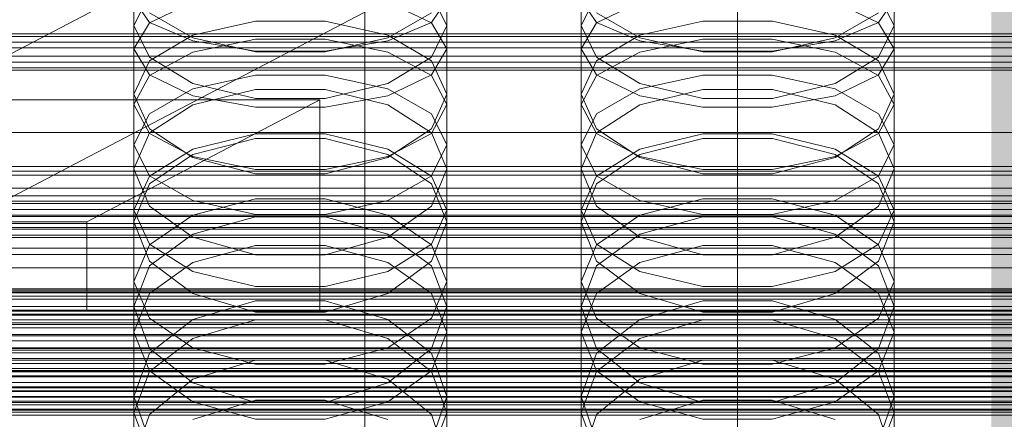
# Model space of a CAD drawing. Header units: millimetres. Extents: x -4738 to 65662, y -68080 to 6847.
# Tile 268 of 656: x -46 to 86, y -33979 to -33925. Entities that reach past the tile are written whole.
import ezdxf

# ---------------------------------------------------------------- set-up
doc = ezdxf.new("R2010")
doc.units = ezdxf.units.MM
for name, color, linetype, lineweight in [('COTAS_O', 1, 'Continuous', 0), ('COTAS_P', 1, 'Continuous', 0), ('frontal_briquetadora', 7, 'Continuous', 0), ('frontal_C01', 7, 'Continuous', 0), ('frontal_C02', 7, 'Continuous', 0), ('frontal_C03', 7, 'Continuous', 0), ('frontal_C10', 7, 'Continuous', 0), ('frontal_secador', 7, 'Continuous', 0)]:
    doc.layers.add(name, color=color, linetype=linetype, lineweight=lineweight)
doc.dimstyles.new('R19_100', dxfattribs={"dimtxt": 250, "dimasz": 150, "dimexe": 150, "dimexo": 80, "dimgap": 100, "dimtad": 1, "dimtih": 1, "dimtoh": 1, "dimdsep": 46, "dimcen": 0.09, "dimadec": 0, "dimazin": 0, "dimtfac": 1, "dimtdec": 4, "dimtofl": 0, "dimtmove": 0, "dimatfit": 3, "dimfxl": 1, "dimtolj": 1, "dimtzin": 0, "dimarcsym": 0})

# ---------------------------------------------------------------- blocks, each defined once
blk = doc.blocks.new('DIM_R30_48')
at = {"layer": 'COTAS_O'}
for p, q in [((-1725, -33700), (-1575, -33655)), ((1725, -33700), (1575, -33655)), ((-1725, -34400), (-1725, -33700)), ((-1725, -33700), (1725, -33700)), ((-1725, -33700), (-1575, -33745)), ((1725, -33700), (1575, -33745)), ((1725, -34400), (1725, -33700))]:
    blk.add_line(p, q, dxfattribs=at)
blk.add_text('3450 O', height=250, dxfattribs=at).set_placement((0, -33600))
blk = doc.blocks.new('DIM_R30_49')
at = {"layer": 'COTAS_P'}
for p, q in [((-150, -32300), (550, -32300)), ((550, -32300), (505, -32450)), ((550, -34900), (550, -32300)), ((550, -32300), (595, -32450)), ((550, -34900), (505, -34750)), ((550, -34900), (595, -34750)), ((-150, -34900), (550, -34900))]:
    blk.add_line(p, q, dxfattribs=at)
blk.add_text('2600 P', height=250, rotation=90, dxfattribs=at).set_placement((450, -33600))
blk = doc.blocks.new('DIM_R30_51')
at = {"layer": 'COTAS_O'}
for p, q in [((-650, -33700), (50, -33700)), ((50, -33700), (5, -33850)), ((50, -34900), (50, -33700)), ((50, -33700), (95, -33850)), ((50, -34900), (5, -34750)), ((50, -34900), (95, -34750)), ((-650, -34900), (50, -34900))]:
    blk.add_line(p, q, dxfattribs=at)
blk.add_text('1200 O', height=250, rotation=90, dxfattribs=at).set_placement((-50, -34300))
blk = doc.blocks.new('DIM_R30_52')
at = {"layer": 'COTAS_O'}
for p, q in [((-650, -34200), (-500, -34155)), ((650, -34200), (500, -34155)), ((-650, -34900), (-650, -34200)), ((-650, -34200), (650, -34200)), ((-650, -34200), (-500, -34245)), ((650, -34200), (500, -34245)), ((650, -34900), (650, -34200))]:
    blk.add_line(p, q, dxfattribs=at)
blk.add_text('1300 O', height=250, dxfattribs=at).set_placement((0, -34100))

msp = doc.modelspace()

# ---------------------------------------------------------------- linework, layer by layer
at = {"layer": 'frontal_briquetadora'}
for p, q in [((-31, -33929.238), (-31, -33912.608)), ((11, -33929.238), (11, -33912.608)), ((29, -33929.238), (29, -33912.608)), ((71, -33929.238), (71, -33912.608)), ((-31, -33936.682), (-31, -33920.41)), ((11, -33936.682), (11, -33920.41)), ((29, -33936.682), (29, -33920.41)), ((71, -33936.682), (71, -33920.41)), ((-28.92, -33922.018), (-31, -33926.087)), ((11, -33926.087), (8.92, -33922.018)), ((31.08, -33922.018), (29, -33926.087)), ((71, -33926.087), (68.92, -33922.018)), ((-28.92, -33925.697), (-31, -33922.627)), ((-28.92, -33925.751), (-23.093, -33922.955)), ((3.093, -33922.955), (8.92, -33925.751)), ((11, -33922.627), (8.92, -33925.697)), ((31.08, -33925.697), (29, -33922.627)), ((31.08, -33925.751), (36.907, -33922.955)), ((63.093, -33922.955), (68.92, -33925.751)), ((71, -33922.627), (68.92, -33925.697)), ((-23.094, -33927.741), (-28.92, -33924.402)), ((8.92, -33924.402), (3.094, -33927.741)), ((36.906, -33927.741), (31.08, -33924.402)), ((68.92, -33924.402), (63.094, -33927.741)), ((-31, -33929.238), (-28.92, -33925.751)), ((-31, -33942.099), (-31, -33926.087)), ((-31, -33926.087), (-28.92, -33930.345)), ((-23.093, -33928.158), (-28.92, -33925.697)), ((-14.674, -33925.528), (-23.094, -33927.39)), ((-5.326, -33925.528), (-14.674, -33925.528)), ((3.094, -33927.39), (-5.326, -33925.528)), ((8.92, -33925.697), (3.093, -33928.158)), ((8.92, -33925.751), (11, -33929.238)), ((8.92, -33930.345), (11, -33926.087)), ((11, -33942.099), (11, -33926.087)), ((29, -33929.238), (31.08, -33925.751)), ((29, -33942.099), (29, -33926.087)), ((29, -33926.087), (31.08, -33930.345)), ((36.907, -33928.158), (31.08, -33925.697)), ((45.326, -33925.528), (36.906, -33927.39)), ((54.674, -33925.528), (45.326, -33925.528)), ((63.094, -33927.39), (54.674, -33925.528)), ((68.92, -33925.697), (63.093, -33928.158)), ((68.92, -33925.751), (71, -33929.238)), ((68.92, -33930.345), (71, -33926.087)), ((71, -33942.099), (71, -33926.087)), ((-23.094, -33927.39), (-28.92, -33930.837)), ((-14.674, -33929.647), (-23.094, -33927.741)), ((3.094, -33927.741), (-5.326, -33929.647)), ((8.92, -33930.837), (3.094, -33927.39)), ((36.906, -33927.39), (31.08, -33930.837)), ((45.326, -33929.647), (36.906, -33927.741)), ((63.094, -33927.741), (54.674, -33929.647)), ((68.92, -33930.837), (63.094, -33927.39)), ((-14.673, -33927.928), (-23.093, -33929.662)), ((-14.673, -33929.524), (-23.093, -33928.158)), ((-5.327, -33927.928), (-14.673, -33927.928)), ((3.093, -33929.662), (-5.327, -33927.928)), ((3.093, -33928.158), (-5.327, -33929.524)), ((45.327, -33927.928), (36.907, -33929.662)), ((45.327, -33929.524), (36.907, -33928.158)), ((54.673, -33927.928), (45.327, -33927.928)), ((63.093, -33929.662), (54.673, -33927.928)), ((63.093, -33928.158), (54.673, -33929.524)), ((-31, -33929.238), (-28.92, -33932.725)), ((-23.093, -33929.662), (-28.92, -33932.786)), ((-28.92, -33930.345), (-23.094, -33933.895)), ((-5.326, -33929.647), (-14.674, -33929.647)), ((-5.327, -33929.524), (-14.673, -33929.524)), ((8.92, -33932.786), (3.093, -33929.662)), ((3.094, -33933.895), (8.92, -33930.345)), ((8.92, -33932.725), (11, -33929.238)), ((29, -33929.238), (31.08, -33932.725)), ((36.907, -33929.662), (31.08, -33932.786)), ((31.08, -33930.345), (36.906, -33933.895)), ((54.674, -33929.647), (45.326, -33929.647)), ((54.673, -33929.524), (45.327, -33929.524)), ((68.92, -33932.786), (63.093, -33929.662)), ((63.094, -33933.895), (68.92, -33930.345)), ((68.92, -33932.725), (71, -33929.238)), ((-28.92, -33930.837), (-31, -33935.302)), ((11, -33935.302), (8.92, -33930.837)), ((31.08, -33930.837), (29, -33935.302)), ((71, -33935.302), (68.92, -33930.837)), ((-28.92, -33932.786), (-31, -33936.682)), ((-28.92, -33932.725), (-23.093, -33935.521)), ((-23.093, -33934.597), (-14.673, -33932.744)), ((-14.673, -33932.744), (-5.327, -33932.744)), ((-5.327, -33932.744), (3.093, -33934.597)), ((3.093, -33935.521), (8.92, -33932.725)), ((11, -33936.682), (8.92, -33932.786)), ((31.08, -33932.786), (29, -33936.682)), ((31.08, -33932.725), (36.907, -33935.521)), ((36.907, -33934.597), (45.327, -33932.744)), ((45.327, -33932.744), (54.673, -33932.744)), ((54.673, -33932.744), (63.093, -33934.597)), ((63.093, -33935.521), (68.92, -33932.725)), ((71, -33936.682), (68.92, -33932.786)), ((-23.094, -33933.895), (-14.674, -33935.917)), ((-5.326, -33935.917), (3.094, -33933.895)), ((36.906, -33933.895), (45.326, -33935.917)), ((54.674, -33935.917), (63.094, -33933.895)), ((-28.92, -33939.949), (-31, -33935.302)), ((-31, -33950.89), (-31, -33935.302)), ((-28.92, -33937.935), (-23.093, -33934.597)), ((-23.094, -33936.726), (-14.674, -33934.689)), ((-23.093, -33935.521), (-14.673, -33937.073)), ((-14.674, -33934.689), (-5.326, -33934.689)), ((-5.327, -33937.073), (3.093, -33935.521)), ((-5.326, -33934.689), (3.094, -33936.726)), ((3.093, -33934.597), (8.92, -33937.935)), ((11, -33935.302), (8.92, -33939.949)), ((11, -33950.89), (11, -33935.302)), ((31.08, -33939.949), (29, -33935.302)), ((29, -33950.89), (29, -33935.302)), ((31.08, -33937.935), (36.907, -33934.597)), ((36.906, -33936.726), (45.326, -33934.689)), ((36.907, -33935.521), (45.327, -33937.073)), ((45.326, -33934.689), (54.674, -33934.689)), ((54.673, -33937.073), (63.093, -33935.521)), ((54.674, -33934.689), (63.094, -33936.726)), ((63.093, -33934.597), (68.92, -33937.935)), ((71, -33935.302), (68.92, -33939.949)), ((71, -33950.89), (71, -33935.302)), ((-31, -33936.682), (-28.92, -33940.578)), ((-28.92, -33940.485), (-23.094, -33936.726)), ((-14.674, -33935.917), (-5.326, -33935.917)), ((-14.673, -33937.073), (-5.327, -33937.073)), ((3.094, -33936.726), (8.92, -33940.485)), ((8.92, -33940.578), (11, -33936.682)), ((29, -33936.682), (31.08, -33940.578)), ((31.08, -33940.485), (36.906, -33936.726)), ((45.326, -33935.917), (54.674, -33935.917)), ((45.327, -33937.073), (54.673, -33937.073)), ((63.094, -33936.726), (68.92, -33940.485)), ((68.92, -33940.578), (71, -33936.682)), ((-31, -33942.099), (-28.92, -33937.935)), ((8.92, -33937.935), (11, -33942.099)), ((29, -33942.099), (31.08, -33937.935)), ((68.92, -33937.935), (71, -33942.099)), ((-31, -33945.334), (-28.92, -33940.485)), ((-23.094, -33943.808), (-28.92, -33939.949)), ((-28.92, -33940.578), (-23.093, -33943.702)), ((-23.093, -33942.681), (-14.673, -33940.653)), ((-14.673, -33940.653), (-5.327, -33940.653)), ((-5.327, -33940.653), (3.093, -33942.681)), ((3.093, -33943.702), (8.92, -33940.578)), ((8.92, -33939.949), (3.094, -33943.808)), ((8.92, -33940.485), (11, -33945.334)), ((29, -33945.334), (31.08, -33940.485)), ((36.906, -33943.808), (31.08, -33939.949)), ((31.08, -33940.578), (36.907, -33943.702)), ((36.907, -33942.681), (45.327, -33940.653)), ((45.327, -33940.653), (54.673, -33940.653)), ((54.673, -33940.653), (63.093, -33942.681)), ((63.093, -33943.702), (68.92, -33940.578)), ((68.92, -33939.949), (63.094, -33943.808)), ((68.92, -33940.485), (71, -33945.334)), ((-28.92, -33946.262), (-31, -33942.099)), ((-14.674, -33941.254), (-23.094, -33943.404)), ((-5.326, -33941.254), (-14.674, -33941.254)), ((3.094, -33943.404), (-5.326, -33941.254)), ((11, -33942.099), (8.92, -33946.262)), ((31.08, -33946.262), (29, -33942.099)), ((45.326, -33941.254), (36.906, -33943.404)), ((54.674, -33941.254), (45.326, -33941.254)), ((63.094, -33943.404), (54.674, -33941.254)), ((71, -33942.099), (68.92, -33946.262)), ((-28.92, -33946.334), (-23.093, -33942.681)), ((-23.094, -33943.404), (-28.92, -33947.367)), ((-23.093, -33943.702), (-14.673, -33945.436)), ((-5.327, -33945.436), (3.093, -33943.702)), ((3.093, -33942.681), (8.92, -33946.334)), ((8.92, -33947.366), (3.094, -33943.404)), ((31.08, -33946.334), (36.907, -33942.681)), ((36.906, -33943.404), (31.08, -33947.367)), ((36.907, -33943.702), (45.327, -33945.436)), ((54.673, -33945.436), (63.093, -33943.702)), ((63.093, -33942.681), (68.92, -33946.334)), ((68.92, -33947.366), (63.094, -33943.404)), ((-14.674, -33946.001), (-23.094, -33943.808)), ((3.094, -33943.808), (-5.326, -33946.001)), ((45.326, -33946.001), (36.906, -33943.808)), ((63.094, -33943.808), (54.674, -33946.001)), ((-28.92, -33950.361), (-31, -33945.334)), ((-31, -33960.462), (-31, -33945.334)), ((-31, -33950.89), (-28.92, -33946.334)), ((-23.093, -33949.6), (-28.92, -33946.262)), ((-5.326, -33946.001), (-14.674, -33946.001)), ((-14.673, -33945.436), (-5.327, -33945.436)), ((8.92, -33946.262), (3.093, -33949.6)), ((11, -33945.334), (8.92, -33950.361)), ((8.92, -33946.334), (11, -33950.89)), ((11, -33960.462), (11, -33945.334)), ((31.08, -33950.361), (29, -33945.334)), ((29, -33960.462), (29, -33945.334)), ((29, -33950.89), (31.08, -33946.334)), ((36.907, -33949.6), (31.08, -33946.262)), ((54.674, -33946.001), (45.326, -33946.001)), ((45.327, -33945.436), (54.673, -33945.436)), ((68.92, -33946.262), (63.093, -33949.6)), ((71, -33945.334), (68.92, -33950.361)), ((68.92, -33946.334), (71, -33950.89)), ((71, -33960.462), (71, -33945.334)), ((-28.92, -33947.367), (-31, -33952.465)), ((11, -33952.465), (8.92, -33947.366)), ((31.08, -33947.367), (29, -33952.465)), ((71, -33952.465), (68.92, -33947.366)), ((-14.673, -33949.368), (-23.093, -33951.565)), ((-14.673, -33951.453), (-23.093, -33949.6)), ((-5.327, -33949.368), (-14.673, -33949.368)), ((3.093, -33951.565), (-5.327, -33949.368)), ((3.093, -33949.6), (-5.327, -33951.453)), ((45.327, -33949.368), (36.907, -33951.565)), ((45.327, -33951.453), (36.907, -33949.6)), ((54.673, -33949.368), (45.327, -33949.368)), ((63.093, -33951.565), (54.673, -33949.368)), ((63.093, -33949.6), (54.673, -33951.453)), ((-31, -33950.89), (-28.92, -33955.446)), ((-23.094, -33954.52), (-28.92, -33950.361)), ((-23.093, -33951.565), (-28.92, -33955.525)), ((-5.327, -33951.453), (-14.673, -33951.453)), ((8.92, -33955.525), (3.093, -33951.565)), ((8.92, -33950.361), (3.094, -33954.52)), ((8.92, -33955.446), (11, -33950.89)), ((29, -33950.89), (31.08, -33955.446)), ((36.906, -33954.52), (31.08, -33950.361)), ((36.907, -33951.565), (31.08, -33955.525)), ((54.673, -33951.453), (45.327, -33951.453)), ((68.92, -33955.525), (63.093, -33951.565)), ((68.92, -33950.361), (63.094, -33954.52)), ((68.92, -33955.446), (71, -33950.89)), ((-31, -33967.266), (-31, -33952.465)), ((-31, -33952.465), (-28.92, -33957.738)), ((-14.674, -33951.768), (-23.094, -33954.085)), ((-23.094, -33954.085), (-14.674, -33951.768)), ((-5.326, -33951.768), (-14.674, -33951.768)), ((3.094, -33954.085), (-5.326, -33951.768)), ((-5.326, -33951.768), (3.094, -33954.085)), ((8.92, -33957.738), (11, -33952.465)), ((11, -33967.266), (11, -33952.465)), ((29, -33967.266), (29, -33952.465)), ((29, -33952.465), (31.08, -33957.738)), ((45.326, -33951.768), (36.906, -33954.085)), ((36.906, -33954.085), (45.326, -33951.768)), ((54.674, -33951.768), (45.326, -33951.768)), ((63.094, -33954.085), (54.674, -33951.768)), ((54.674, -33951.768), (63.094, -33954.085)), ((68.92, -33957.738), (71, -33952.465)), ((71, -33967.266), (71, -33952.465)), ((-23.094, -33954.085), (-28.92, -33958.344)), ((-28.92, -33958.344), (-23.094, -33954.085)), ((8.92, -33958.344), (3.094, -33954.085)), ((3.094, -33954.085), (8.92, -33958.344)), ((36.906, -33954.085), (31.08, -33958.344)), ((31.08, -33958.344), (36.906, -33954.085)), ((68.92, -33958.344), (63.094, -33954.085)), ((63.094, -33954.085), (68.92, -33958.344)), ((-28.92, -33955.525), (-31, -33960.462)), ((-28.92, -33955.446), (-23.093, -33959.099)), ((-14.674, -33956.878), (-23.094, -33954.52)), ((3.094, -33954.52), (-5.326, -33956.878)), ((3.093, -33959.099), (8.92, -33955.446)), ((11, -33960.462), (8.92, -33955.525)), ((31.08, -33955.525), (29, -33960.462)), ((31.08, -33955.446), (36.907, -33959.099)), ((45.326, -33956.878), (36.906, -33954.52)), ((63.094, -33954.52), (54.674, -33956.878)), ((63.093, -33959.099), (68.92, -33955.446)), ((71, -33960.462), (68.92, -33955.525)), ((-23.093, -33957.922), (-14.673, -33955.615)), ((-5.326, -33956.878), (-14.674, -33956.878)), ((-14.673, -33955.615), (-5.327, -33955.615)), ((-5.327, -33955.615), (3.093, -33957.922)), ((36.907, -33957.922), (45.327, -33955.615)), ((54.674, -33956.878), (45.326, -33956.878)), ((45.327, -33955.615), (54.673, -33955.615)), ((54.673, -33955.615), (63.093, -33957.922)), ((-28.92, -33957.738), (-23.094, -33962.092)), ((-28.92, -33962.081), (-23.093, -33957.922)), ((3.093, -33957.922), (8.92, -33962.081)), ((3.094, -33962.092), (8.92, -33957.738)), ((31.08, -33957.738), (36.906, -33962.092)), ((31.08, -33962.081), (36.907, -33957.922)), ((63.093, -33957.922), (68.92, -33962.081)), ((63.094, -33962.092), (68.92, -33957.738)), ((-28.92, -33958.344), (-31, -33963.807)), ((-23.093, -33959.099), (-14.673, -33961.127)), ((-5.327, -33961.127), (3.093, -33959.099)), ((11, -33963.807), (8.92, -33958.344)), ((31.08, -33958.344), (29, -33963.807)), ((36.907, -33959.099), (45.327, -33961.127)), ((54.673, -33961.127), (63.093, -33959.099)), ((71, -33963.807), (68.92, -33958.344)), ((-31, -33960.462), (-28.92, -33965.4)), ((8.92, -33965.4), (11, -33960.462)), ((29, -33960.462), (31.08, -33965.4)), ((68.92, -33965.4), (71, -33960.462)), ((-31, -33967.266), (-28.92, -33962.081)), ((-23.094, -33962.092), (-14.674, -33964.556)), ((-14.673, -33961.127), (-5.327, -33961.127)), ((-5.326, -33964.556), (3.094, -33962.092)), ((8.92, -33962.081), (11, -33967.266)), ((29, -33967.266), (31.08, -33962.081)), ((36.906, -33962.092), (45.326, -33964.556)), ((45.327, -33961.127), (54.673, -33961.127)), ((54.674, -33964.556), (63.094, -33962.092)), ((68.92, -33962.081), (71, -33967.266)), ((-23.094, -33965.539), (-14.674, -33963.061)), ((-14.674, -33963.061), (-5.326, -33963.061)), ((-5.326, -33963.061), (3.094, -33965.539)), ((36.906, -33965.539), (45.326, -33963.061)), ((45.326, -33963.061), (54.674, -33963.061)), ((54.674, -33963.061), (63.094, -33965.539)), ((-28.92, -33969.438), (-31, -33963.807)), ((-31, -33978.088), (-31, -33963.807)), ((-14.674, -33964.556), (-5.326, -33964.556)), ((11, -33963.807), (8.92, -33969.438)), ((11, -33978.088), (11, -33963.807)), ((31.08, -33969.438), (29, -33963.807)), ((29, -33978.088), (29, -33963.807)), ((45.326, -33964.556), (54.674, -33964.556)), ((71, -33963.807), (68.92, -33969.438)), ((71, -33978.088), (71, -33963.807)), ((-28.92, -33965.4), (-23.093, -33969.359)), ((-28.92, -33970.084), (-23.094, -33965.539)), ((-23.093, -33968.093), (-14.673, -33965.624)), ((-14.673, -33965.624), (-5.327, -33965.624)), ((-5.327, -33965.624), (3.093, -33968.093)), ((3.093, -33969.359), (8.92, -33965.4)), ((3.094, -33965.539), (8.92, -33970.084)), ((31.08, -33965.4), (36.907, -33969.359)), ((31.08, -33970.084), (36.906, -33965.539)), ((36.907, -33968.093), (45.327, -33965.624)), ((45.327, -33965.624), (54.673, -33965.624)), ((54.673, -33965.624), (63.093, -33968.093)), ((63.093, -33969.359), (68.92, -33965.4)), ((63.094, -33965.539), (68.92, -33970.084)), ((-28.92, -33972.452), (-31, -33967.266)), ((11, -33967.266), (8.92, -33972.452)), ((31.08, -33972.452), (29, -33967.266)), ((71, -33967.266), (68.92, -33972.452)), ((-28.92, -33972.541), (-23.093, -33968.093)), ((3.093, -33968.093), (8.92, -33972.541)), ((31.08, -33972.541), (36.907, -33968.093)), ((63.093, -33968.093), (68.92, -33972.541)), ((-31, -33975.899), (-28.92, -33970.084)), ((-23.094, -33974.075), (-28.92, -33969.438)), ((-23.093, -33969.359), (-14.673, -33971.557)), ((-5.327, -33971.557), (3.093, -33969.359)), ((8.92, -33969.438), (3.094, -33974.075)), ((8.92, -33970.084), (11, -33975.899)), ((29, -33975.899), (31.08, -33970.084)), ((36.906, -33974.075), (31.08, -33969.438)), ((36.907, -33969.359), (45.327, -33971.557)), ((54.673, -33971.557), (63.093, -33969.359)), ((68.92, -33969.438), (63.094, -33974.075)), ((68.92, -33970.084), (71, -33975.899)), ((-14.674, -33971.009), (-23.094, -33973.591)), ((-5.326, -33971.009), (-14.674, -33971.009)), ((3.094, -33973.591), (-5.326, -33971.009)), ((45.326, -33971.009), (36.906, -33973.591)), ((54.674, -33971.009), (45.326, -33971.009)), ((63.094, -33973.591), (54.674, -33971.009)), ((-31, -33978.088), (-28.92, -33972.541)), ((-23.093, -33976.61), (-28.92, -33972.452)), ((-14.673, -33971.557), (-5.327, -33971.557)), ((8.92, -33972.452), (3.093, -33976.61)), ((8.92, -33972.541), (11, -33978.088)), ((29, -33978.088), (31.08, -33972.541)), ((36.907, -33976.61), (31.08, -33972.452)), ((45.327, -33971.557), (54.673, -33971.557)), ((68.92, -33972.452), (63.093, -33976.61)), ((68.92, -33972.541), (71, -33978.088)), ((-23.094, -33973.591), (-28.92, -33978.321)), ((-14.674, -33976.695), (-23.094, -33974.075)), ((3.094, -33974.075), (-5.326, -33976.695)), ((8.92, -33978.321), (3.094, -33973.591)), ((36.906, -33973.591), (31.08, -33978.321)), ((45.326, -33976.695), (36.906, -33974.075)), ((63.094, -33974.075), (54.674, -33976.695)), ((68.92, -33978.321), (63.094, -33973.591)), ((-28.92, -33981.875), (-31, -33975.899)), ((-31, -33989.624), (-31, -33975.899)), ((-14.673, -33976.379), (-23.093, -33979.002)), ((-14.673, -33978.918), (-23.093, -33976.61)), ((-5.326, -33976.695), (-14.674, -33976.695)), ((-5.327, -33976.379), (-14.673, -33976.379)), ((3.093, -33979.002), (-5.327, -33976.379)), ((3.093, -33976.61), (-5.327, -33978.918)), ((11, -33975.899), (8.92, -33981.875)), ((11, -33989.624), (11, -33975.899)), ((31.08, -33981.875), (29, -33975.899)), ((29, -33989.624), (29, -33975.899)), ((45.327, -33976.379), (36.907, -33979.002)), ((45.327, -33978.918), (36.907, -33976.61)), ((54.674, -33976.695), (45.326, -33976.695)), ((54.673, -33976.379), (45.327, -33976.379)), ((63.093, -33979.002), (54.673, -33976.379)), ((63.093, -33976.61), (54.673, -33978.918)), ((71, -33975.899), (68.92, -33981.875)), ((71, -33989.624), (71, -33975.899)), ((-31, -33978.088), (-28.92, -33983.634)), ((-28.92, -33978.321), (-31, -33984.362)), ((-5.327, -33978.918), (-14.673, -33978.918)), ((8.92, -33983.634), (11, -33978.088)), ((11, -33984.362), (8.92, -33978.321)), ((29, -33978.088), (31.08, -33983.634)), ((31.08, -33978.321), (29, -33984.362)), ((54.673, -33978.918), (45.327, -33978.918)), ((68.92, -33983.634), (71, -33978.088)), ((71, -33984.362), (68.92, -33978.321))]:
    msp.add_line(p, q, dxfattribs=at)
at = {"layer": 'frontal_C01'}
for p, q in [((0, -33994.965), (0, -33732.352)), ((0, -33738.133), (0, -34000.746))]:
    msp.add_line(p, q, dxfattribs=at)
at = {"layer": 'frontal_C02'}
for p, q in [((0, -33940.443), (0, -33649.948)), ((0, -33655.678), (0, -33946.173)), ((0, -33940.443), (-130, -33940.443)), ((0, -34230.937), (0, -33940.443)), ((130, -33940.443), (0, -33940.443)), ((-130, -33945.04), (130, -33945.04)), ((-130, -33945.636), (130, -33945.636)), ((-130, -33946.173), (0, -33946.173)), ((-130, -33946.173), (130, -33946.173)), ((0, -33946.173), (0, -34236.667)), ((0, -33946.173), (130, -33946.173)), ((-130, -33947.921), (130, -33947.921)), ((-130, -33948.958), (130, -33948.958)), ((-130, -33951.739), (130, -33951.739)), ((-130, -33953.206), (130, -33953.206)), ((-130, -33956.831), (130, -33956.831)), ((-130, -33958.627), (130, -33958.627)), ((-148, -33961.426), (148, -33961.426)), ((-148, -33961.637), (148, -33961.637)), ((-148, -33961.828), (148, -33961.828)), ((-148, -33962.447), (148, -33962.447)), ((-148, -33962.815), (148, -33962.815)), ((130, -33962.848), (-130, -33962.848)), ((-148, -33963.8), (148, -33963.8)), ((-148, -33964.32), (148, -33964.32)), ((-130, -33964.852), (130, -33964.852)), ((-148, -33965.604), (148, -33965.604)), ((-148, -33966.241), (148, -33966.241)), ((430, -33967.57), (-430, -33967.57)), ((148, -33967.736), (-148, -33967.736)), ((-148, -33968.446), (148, -33968.446)), ((-148, -33970.051), (148, -33970.051)), ((-130, -33969.381), (130, -33969.381)), ((-148, -33970.786), (148, -33970.786)), ((-130, -33971.456), (130, -33971.456)), ((430, -33972.57), (-430, -33972.57)), ((-148, -33972.391), (148, -33972.391)), ((-148, -33973.101), (148, -33973.101)), ((-148, -33974.596), (148, -33974.596)), ((-148, -33975.233), (148, -33975.233)), ((-148, -33976.517), (148, -33976.517)), ((-130, -33975.985), (130, -33975.985)), ((-148, -33977.037), (148, -33977.037)), ((-148, -33978.022), (148, -33978.022)), ((-130, -33977.989), (130, -33977.989)), ((-148, -33978.39), (148, -33978.39))]:
    msp.add_line(p, q, dxfattribs=at)
at = {"layer": 'frontal_C03'}
for p, q in [((1250, -33927.237), (-1250, -33927.237)), ((1250, -33927.553), (-1250, -33927.553)), ((1250, -33928.347), (-1250, -33928.347)), ((-1250, -33929.112), (1250, -33929.112)), ((1250, -33930.234), (-1250, -33930.234)), ((1250, -33930.999), (-1250, -33930.999)), ((1250, -33931.793), (-1250, -33931.793)), ((1250, -33932.109), (-1250, -33932.109)), ((1250, -33949.694), (-1250, -33949.694)), ((1250, -33950.011), (-1250, -33950.011)), ((1250, -33950.805), (-1250, -33950.805)), ((-1250, -33951.569), (1250, -33951.569)), ((1250, -33952.692), (-1250, -33952.692)), ((1250, -33953.456), (-1250, -33953.456)), ((1250, -33954.25), (-1250, -33954.25)), ((1250, -33954.567), (-1250, -33954.567)), ((1250, -33972.152), (-1250, -33972.152)), ((1250, -33972.469), (-1250, -33972.469)), ((1250, -33973.263), (-1250, -33973.263)), ((-1250, -33974.027), (1250, -33974.027)), ((1250, -33975.15), (-1250, -33975.15)), ((1250, -33975.914), (-1250, -33975.914)), ((1250, -33976.708), (-1250, -33976.708)), ((1250, -33977.024), (-1250, -33977.024))]:
    msp.add_line(p, q, dxfattribs=at)
at = {"layer": 'frontal_C10'}
for p, q in [((-469.229, -34150.724), (-9.85, -33910.151)), ((-432.409, -34150.724), (26.97, -33910.151)), ((-6.061, -33936.07), (-79.701, -33936.07)), ((-37.321, -33952.44), (-6.061, -33936.07)), ((-6.061, -33964.44), (-6.061, -33936.07)), ((-110.961, -33952.44), (-37.321, -33952.44)), ((-37.321, -33952.44), (-37.321, -33964.44)), ((-1690.23, -33964.44), (758.292, -33964.44)), ((781.737, -33964.44), (-1666.785, -33964.44)), ((-37.321, -33964.44), (-110.961, -33964.44)), ((-79.701, -33964.44), (-6.061, -33964.44)), ((-6.061, -33964.44), (-37.321, -33964.44)), ((-1690.23, -33969.44), (758.292, -33969.44)), ((-1679.485, -33969.44), (769.038, -33969.44)), ((770.992, -33969.44), (-1677.531, -33969.44)), ((-1666.785, -33969.44), (781.737, -33969.44))]:
    msp.add_line(p, q, dxfattribs=at)
at = {"layer": 'frontal_secador'}
for p, q in [((-1250, -33956), (1250, -33956)), ((-1250, -33962), (1250, -33962)), ((-1250, -33965), (1250, -33965)), ((1250, -33966), (-1250, -33966)), ((-1250, -33966.659), (1250, -33966.659)), ((1250, -33969.659), (-1250, -33969.659)), ((-1250, -33971), (1250, -33971)), ((1250, -33974), (-1250, -33974)), ((-1250, -33974.728), (1250, -33974.728)), ((-1250, -33977.588), (1250, -33977.588)), ((1250, -33977.611), (-1250, -33977.611)), ((1250, -33977.728), (-1250, -33977.728))]:
    msp.add_line(p, q, dxfattribs=at)

# ---------------------------------------------------------------- dimensions: what is measured, and where the dimension line sits
at = {"layer": 'COTAS_O'}
for p1, p2, distance, picture, middle in [((-650, -34900), (-650, -33700), -700, 'DIM_R30_51', (50, -34300)), ((-1725, -34400), (1725, -34400), 700, 'DIM_R30_48', (0, -33700)), ((-650, -34900), (650, -34900), 700, 'DIM_R30_52', (0, -34200))]:
    dim = msp.add_aligned_dim(p1=p1, p2=p2, distance=distance, text='<> O', dimstyle='R19_100', dxfattribs=at)
    dim.commit()
    dim.dimension.update_dxf_attribs({"geometry": picture, "text_midpoint": middle})
at = {"layer": 'COTAS_P'}
dim = msp.add_aligned_dim(p1=(-150, -34900), p2=(-150, -32300), distance=-700, text='<> P', dimstyle='R19_100', dxfattribs=at)
dim.commit()
dim.dimension.update_dxf_attribs({"geometry": 'DIM_R30_49', "text_midpoint": (550, -33600)})

doc.saveas('drawing.dxf')
